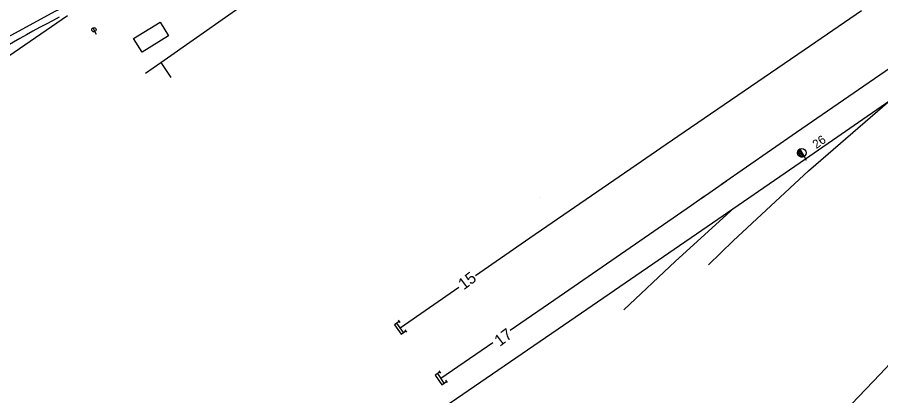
# Model space of a CAD drawing. Extents: x -469926 to -462499, y -1098642 to -1092733.
# Drawn here: x -464375.3 to -464226.1, y -1094754.5 to -1094689.1 of the extents above; entities that cross this region are included whole.
import ezdxf

# ---------------------------------------------------------------- set-up
doc = ezdxf.new("R2010")
doc.units = 0
for name, color, linetype in [('Vrstva 1', 7, 'Continuous'), ('Vrstva 16', 7, 'Continuous'), ('Vrstva 2', 7, 'Continuous'), ('Vrstva 50', 7, 'Continuous'), ('Vrstva 54', 7, 'Continuous'), ('Vrstva 6', 7, 'Continuous'), ('Vrstva 62', 7, 'Continuous'), ('Vrstva 7', 7, 'Continuous'), ('Vrstva 8', 7, 'Continuous')]:
    doc.layers.add(name, color=color, linetype=linetype)

msp = doc.modelspace()

# ---------------------------------------------------------------- linework, layer by layer
at = {"layer": 'Vrstva 1'}
for p, q in [((-464238.57, -1094715.64), (-464224.49, -1094703.53)), ((-464261.51, -1094731.29), (-464251.43, -1094722.14)), ((-464261.51, -1094731.29), (-464270.45, -1094739.65))]:
    msp.add_line(p, q, dxfattribs=at)
for points in [[(-464370.42, -1094803.87), (-464356.9, -1094794.56), (-464334.97, -1094779.47), (-464304.51, -1094758.53), (-464277.76, -1094740.17), (-464256.04, -1094725.28), (-464239.05, -1094713.61), (-464224.49, -1094703.53), (-464217.32, -1094698.58), (-464205.29, -1094689.72), (-464190.68, -1094678.12)], [(-464260.03, -1094708.94), (-464239.29, -1094694.78)], [(-464253.56, -1094717.96), (-464240.6, -1094708.98), (-464219.94, -1094694.78)], [(-464296.14, -1094733.77), (-464286.72, -1094727.22), (-464268.35, -1094714.62), (-464263.12, -1094711.05)], [(-464255.84, -1094731.92), (-464251.56, -1094727.76), (-464238.57, -1094715.64)], [(-464290.1, -1094743.19), (-464280.75, -1094736.71), (-464258.76, -1094721.57), (-464256.56, -1094720.05)], [(-464309.12, -1094742.79), (-464299.01, -1094735.76)], [(-464302.08, -1094751.5), (-464293.13, -1094745.29)]]:
    msp.add_lwpolyline(points, dxfattribs=at)
msp.add_arc((-464259, -1094899.93), 237.35, 117.3615, 127.2636, dxfattribs=at)
at = {"layer": 'Vrstva 16'}
msp.add_line((-464362.24, -1094690.94), (-464361.67, -1094692.05), dxfattribs=at)
msp.add_circle((-464362.07, -1094691.28), 0.375, dxfattribs=at)
at = {"layer": 'Vrstva 2'}
for p, q in [((-464239.29, -1094694.78), (-464229.35, -1094687.98)), ((-464263.12, -1094711.05), (-464260.03, -1094708.94)), ((-464239.69, -1094712.53), (-464240.39, -1094712.35)), ((-464239.83, -1094712.3), (-464240.32, -1094712.18)), ((-464239.96, -1094712.07), (-464240.2, -1094712.02)), ((-464239.31, -1094713.17), (-464240.06, -1094711.91)), ((-464240.06, -1094711.91), (-464239.31, -1094713.17)), ((-464239.56, -1094712.76), (-464240.42, -1094712.54)), ((-464239.42, -1094712.98), (-464240.39, -1094712.74)), ((-464239.36, -1094713.19), (-464240.28, -1094712.96)), ((-464239.31, -1094713.17), (-464239.05, -1094713.61)), ((-464239.31, -1094713.17), (-464239.31, -1094713.17)), ((-464257.11, -1094720.43), (-464252.73, -1094717.39))]:
    msp.add_line(p, q, dxfattribs=at)
msp.add_circle((-464239.69, -1094712.54), 0.731, dxfattribs=at)
msp.add_arc((-464239.69, -1094712.54), 0.732, 120.84, 300.8008, dxfattribs=at)
at = {"layer": 'Vrstva 50'}
msp.add_arc((-464788.39, -1094224.64), 770.02, 301.1419, 318.23759, dxfattribs=at)
at = {"layer": 'Vrstva 54'}
msp.add_lwpolyline([(-464456.46, -1094736.18), (-464428.14, -1094716.72), (-464421.45, -1094726.45), (-464366.67, -1094688.82)], dxfattribs=at)
at = {"layer": 'Vrstva 6'}
msp.add_lwpolyline([(-464355.21, -1094692.82), (-464350.61, -1094690.01), (-464349.16, -1094692.37), (-464353.76, -1094695.19), (-464355.21, -1094692.82)], dxfattribs=at)
at = {"layer": 'Vrstva 62'}
for p, q in [((-464350.5, -1094696.94), (-464348.77, -1094699.52)), ((-464308.55, -1094743.61), (-464309.7, -1094741.97)), ((-464309.14, -1094741.89), (-464309.43, -1094741.48)), ((-464309.12, -1094742.79), (-464309.12, -1094742.79)), ((-464308, -1094743.53), (-464308.29, -1094743.12)), ((-464301.51, -1094752.33), (-464302.65, -1094750.68)), ((-464302.1, -1094750.6), (-464302.38, -1094750.19)), ((-464302.08, -1094751.5), (-464302.08, -1094751.5)), ((-464300.96, -1094752.25), (-464301.24, -1094751.84))]:
    msp.add_line(p, q, dxfattribs=at)
for points in [[(-464410.35, -1094706.08), (-464406.85, -1094711.36), (-464400.12, -1094707.06), (-464400.64, -1094706.21), (-464384.79, -1094695.5), (-464383.94, -1094696.66), (-464378.88, -1094693.53), (-464368.77, -1094688.1), (-464336.89, -1094673.32), (-464311.71, -1094661.83)], [(-464353.18, -1094698.79), (-464350.5, -1094696.94), (-464332.61, -1094684.33), (-464314.03, -1094671.61)], [(-464309.28, -1094741.68), (-464310.11, -1094742.25), (-464308.96, -1094743.89), (-464308.14, -1094743.32)], [(-464302.24, -1094750.4), (-464303.06, -1094750.97), (-464301.92, -1094752.61), (-464301.1, -1094752.04)]]:
    msp.add_lwpolyline(points, dxfattribs=at)
at = {"layer": 'Vrstva 7'}
msp.add_lwpolyline([(-464285, -1094720.19), (-464285, -1094720.19)], dxfattribs=at)
at = {"layer": 'Vrstva 8'}
for p, q in [((-464239.18, -1094713.4), (-464238.92, -1094713.82)), ((-464239.05, -1094713.61), (-464239.05, -1094713.61))]:
    msp.add_line(p, q, dxfattribs=at)

# ---------------------------------------------------------------- texts
at = {"layer": 'Vrstva 2'}
msp.add_text('26', height=1.5, rotation=35.6738, dxfattribs=at).set_placement((-464237.18, -1094711.91))
at = {"layer": 'Vrstva 7'}
for s, p in [('15', (-464298.15, -1094736.33)), ('17', (-464291.91, -1094746.1))]:
    msp.add_text(s, height=2, rotation=37.0617, dxfattribs=at).set_placement(p)

doc.saveas('drawing.dxf')
